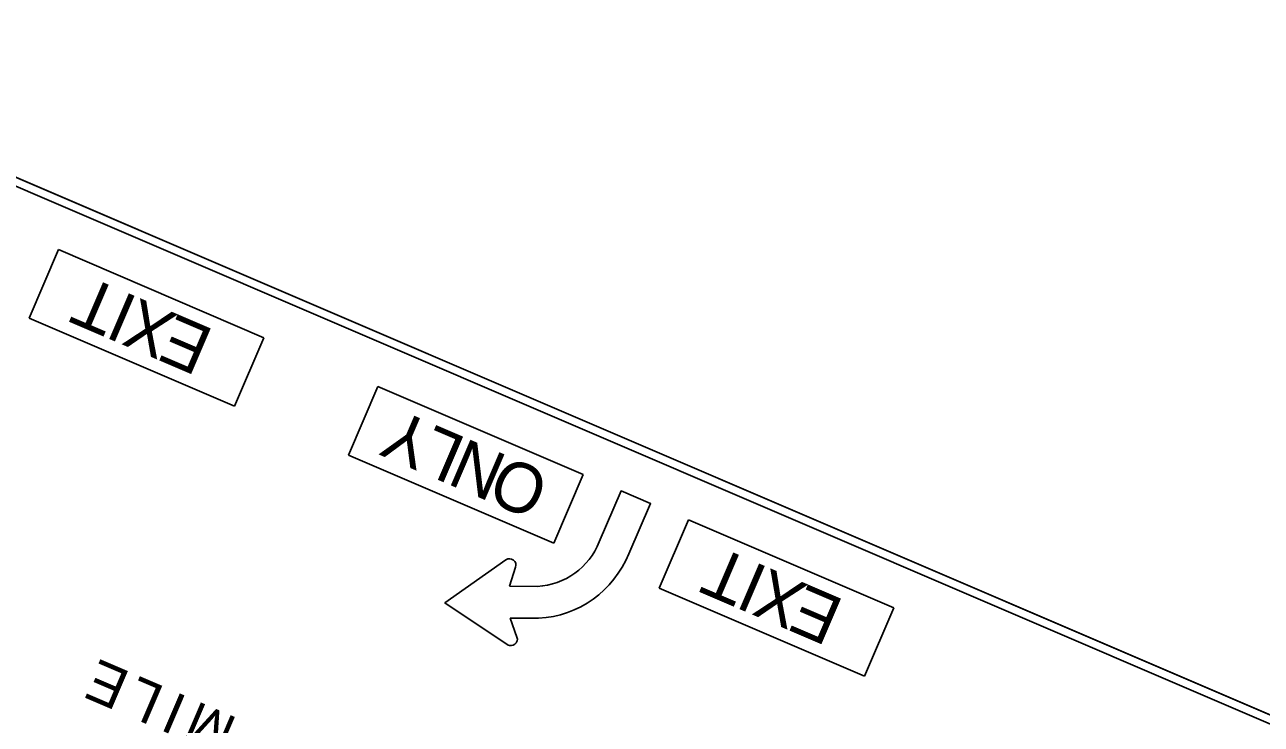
# Model space of a CAD drawing. Extents: x 1581789 to 1622364, y 1043167 to 1103486.
# Drawn here: x 1615725.7 to 1615825.3, y 1099646.6 to 1099703 of the extents above; entities that cross this region are included whole.
import ezdxf

# ---------------------------------------------------------------- set-up
doc = ezdxf.new("R2010")
doc.units = 0
doc.layers.add('RD_PD_PatLn2', color=7, linetype='Continuous')

msp = doc.modelspace()

# ---------------------------------------------------------------- linework, layer by layer
at = {"layer": 'RD_PD_PatLn2'}
for p, q in [((1615913.204, 1099610.006), (1615696.285, 1099702.967)), ((1615726.048, 1099679.333), (1615728.411, 1099684.847)), ((1615728.411, 1099684.847), (1615744.956, 1099677.757)), ((1615742.592, 1099672.242), (1615726.048, 1099679.333)), ((1615744.956, 1099677.757), (1615742.592, 1099672.242)), ((1615751.784, 1099668.303), (1615754.147, 1099673.818)), ((1615754.147, 1099673.818), (1615770.692, 1099666.728)), ((1615768.329, 1099661.213), (1615751.784, 1099668.303)), ((1615770.692, 1099666.728), (1615768.329, 1099661.213)), ((1615776.831, 1099657.569), (1615779.194, 1099663.084)), ((1615779.194, 1099663.084), (1615795.739, 1099655.994)), ((1615764.767, 1099657.742), (1615765.255, 1099659.266)), ((1615767.012, 1099657.714), (1615764.767, 1099657.742)), ((1615793.376, 1099650.479), (1615776.831, 1099657.569)), ((1615765.361, 1099653.641), (1615764.807, 1099655.172)), ((1615764.807, 1099655.172), (1615767.103, 1099655.156)), ((1615795.739, 1099655.994), (1615793.376, 1099650.479)), ((1615764.579, 1099653.038), (1615764.599, 1099653.026))]:
    msp.add_line(p, q, dxfattribs=at)
for points in [[(1615699.961, 1099701.392), (1615909.528, 1099611.581)], [(1615909.265, 1099610.969), (1615699.699, 1099700.779)], [(1615774.367, 1099660.353), (1615776.13, 1099664.397), (1615773.753, 1099665.416), (1615771.992, 1099661.306)], [(1615764.473, 1099659.862), (1615759.552, 1099656.388), (1615764.579, 1099653.038)]]:
    msp.add_lwpolyline(points, dxfattribs=at)
for centre, radius, start, end in [((1615766.665, 1099663.444), 5.74, 273.47089, 338.13606), ((1615766.665, 1099663.444), 8.299, 273.03086, 338.13606), ((1615764.758, 1099659.425), 0.522, 342.19661, 123.12188), ((1615764.87, 1099653.469), 0.52, 238.56, 19.26812)]:
    msp.add_arc(centre, radius, start, end, dxfattribs=at)

# ---------------------------------------------------------------- texts
for s, height, p in [('T', 4, (1615733.733, 1099681.479)), ('I', 4, (1615734.997, 1099680.937)), ('X', 4, (1615738.157, 1099679.583)), ('E', 4, (1615741.086, 1099678.328)), ('Y', 4, (1615758.952, 1099670.671)), ('L', 4, (1615761.422, 1099669.613)), ('N', 4, (1615764.755, 1099668.184)), ('O', 4, (1615768.202, 1099666.707)), ('T', 4, (1615784.516, 1099659.716)), ('I', 4, (1615785.78, 1099659.174)), ('X', 4, (1615788.94, 1099657.82)), ('E', 4, (1615791.869, 1099656.564)), ('E', 3.333, (1615734.346, 1099650.753)), ('L', 3.333, (1615737.115, 1099649.567)), ('I', 3.333, (1615738.95, 1099648.78)), ('M', 3.333, (1615742.966, 1099647.059))]:
    msp.add_text(s, height=height, rotation=156.80236, dxfattribs=at).set_placement(p)

doc.saveas('drawing.dxf')
